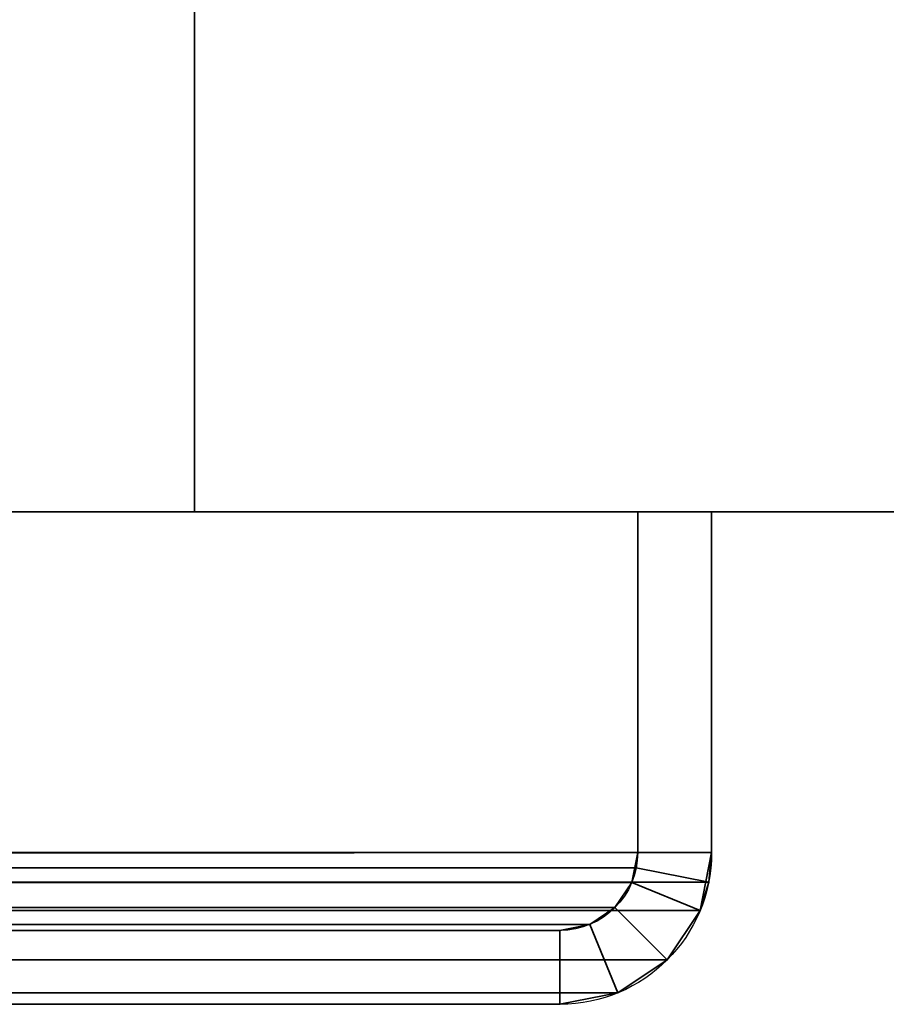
# Model space of a CAD drawing. Header units: millimetres. Extents: x -493 to 6693, y -115 to 135.
# Tile 652 of 656: x 1889 to 1907, y -25 to -5. Entities that reach past the tile are written whole.
import ezdxf

# ---------------------------------------------------------------- set-up
doc = ezdxf.new("R2010")
doc.units = ezdxf.units.MM
doc.layers.add('151', color=7, linetype='Continuous', true_color=0xffffff)

# ---------------------------------------------------------------- blocks, each defined once
blk = doc.blocks.new('UG_SURFACE_002')
at = {"layer": '151', "color": 252, "linetype": 'Continuous', "lineweight": 35}
for points in [[(2042.5, -15, 2200.25), (2042.5, 125, 2200.25), (957.5, 125, 2200.25), (957.5, -15, 2200.25)], [(1107.5, -15, 2050.25), (1107.5, 125, 2050.25), (1892.5, 125, 2050.25), (1892.5, -15, 2050.25)], [(1892.5, -15, -7.75), (1892.5, 125, -7.75), (2042.5, 125, -7.75), (2042.5, -15, -7.75)], [(1892.5, -15, 2050.25), (1892.5, 125, 2050.25), (1892.5, 125, -7.75), (1892.5, -15, -7.75)], [(2042.5, -15, 2200.25), (957.5, -15, 2200.25), (1107.5, -15, 2050.25), (1892.5, -15, 2050.25)], [(1892.5, -15, 2050.25), (1892.5, -15, -7.75), (2042.5, -15, -7.75), (2042.5, -15, 2200.25)]]:
    blk.add_3dface(points, dxfattribs=at)
blk = doc.blocks.new('UG_SURFACE_172')
at = {"layer": '151', "color": 252, "linetype": 'Continuous', "lineweight": 35}
for points in [[(1097, -15, 2060.25), (1903, -15, 2060.25), (1901.5, -15, 2058.75), (1098.5, -15, 2058.75)], [(1097, -15, 2060.25), (1097, -21.92, 2060.25), (1903, -21.92, 2060.25), (1903, -15, 2060.25)], [(1098.5, -15, 2058.75), (1901.5, -15, 2058.75), (1901.5, -21.92, 2058.75), (1098.5, -21.92, 2058.75)], [(1901.5, -21.92, 2058.75), (1901.5, -15, 2058.75), (1903, -15, 2060.25), (1903, -21.92, 2060.25)], [(1903, -21.92, 2060.25), (1097, -21.92, 2060.25), (1097.059, -22.521, 2060.191)], [(1902.941, -22.521, 2060.191), (1903, -21.92, 2060.25), (1097.059, -22.521, 2060.191)], [(1098.53, -22.228, 2058.72), (1098.5, -21.92, 2058.75), (1901.5, -21.92, 2058.75)], [(1098.53, -22.228, 2058.72), (1901.5, -21.92, 2058.75), (1901.47, -22.228, 2058.72)], [(1903, -21.92, 2060.25), (1902.941, -22.521, 2060.191), (1901.47, -22.228, 2058.72), (1901.5, -21.92, 2058.75)], [(1901.47, -22.228, 2058.72), (1901.38, -22.525, 2058.63), (1098.62, -22.525, 2058.63), (1098.53, -22.228, 2058.72)], [(1902.941, -22.521, 2060.191), (1902.766, -23.099, 2060.015), (1901.38, -22.525, 2058.63), (1901.47, -22.228, 2058.72)], [(1097.059, -22.521, 2060.191), (1097.234, -23.099, 2060.015), (1902.766, -23.099, 2060.015), (1902.941, -22.521, 2060.191)], [(1901.037, -23.037, 2058.287), (1098.963, -23.037, 2058.287), (1098.62, -22.525, 2058.63), (1901.38, -22.525, 2058.63)], [(1902.766, -23.099, 2060.015), (1902.098, -24.098, 2059.348), (1901.037, -23.037, 2058.287), (1901.38, -22.525, 2058.63)], [(1902.766, -23.099, 2060.015), (1097.234, -23.099, 2060.015), (1097.902, -24.098, 2059.348), (1902.098, -24.098, 2059.348)], [(1900.525, -23.38, 2057.775), (1099.475, -23.38, 2057.775), (1098.963, -23.037, 2058.287), (1901.037, -23.037, 2058.287)], [(1900.525, -23.38, 2057.775), (1901.037, -23.037, 2058.287), (1902.098, -24.098, 2059.348), (1901.099, -24.766, 2058.349)], [(1899.92, -23.5, 2057.17), (1100.08, -23.5, 2057.17), (1099.475, -23.38, 2057.775), (1900.525, -23.38, 2057.775)], [(1899.92, -23.5, 2057.17), (1900.525, -23.38, 2057.775), (1901.099, -24.766, 2058.349), (1899.92, -25, 2057.17)], [(1100.08, -23.5, 2057.17), (1899.92, -23.5, 2057.17), (1866.08, -23.5, 2023.33), (1133.92, -23.5, 2023.33)], [(1899.92, -25, 2057.17), (1866.08, -25, 2023.33), (1866.08, -23.5, 2023.33), (1899.92, -23.5, 2057.17)], [(1902.098, -24.098, 2059.348), (1097.902, -24.098, 2059.348), (1098.901, -24.766, 2058.349), (1901.099, -24.766, 2058.349)], [(1901.099, -24.766, 2058.349), (1098.901, -24.766, 2058.349), (1100.08, -25, 2057.17), (1899.92, -25, 2057.17)], [(1100.08, -25, 2057.17), (1133.92, -25, 2023.33), (1866.08, -25, 2023.33), (1899.92, -25, 2057.17)]]:
    blk.add_3dface(points, dxfattribs=at)
blk = doc.blocks.new('UG_SURFACE_173')
at = {"layer": '151', "color": 252, "linetype": 'Continuous', "lineweight": 35}
for points in [[(1903, -15, 2060.25), (1903, -15, -7.75), (1901.5, -15, -7.75), (1901.5, -15, 2058.75)], [(1901.5, -15, 2058.75), (1901.5, -15, -7.75), (1901.5, -21.92, -7.75), (1901.5, -21.92, 2058.75)], [(1901.5, -21.92, -7.75), (1901.5, -15, -7.75), (1903, -15, -7.75), (1903, -21.92, -7.75)], [(1903, -21.92, 2060.25), (1903, -15, 2060.25), (1901.5, -15, 2058.75), (1901.5, -21.92, 2058.75)], [(1903, -15, 2060.25), (1903, -21.92, 2060.25), (1903, -21.92, -7.75), (1903, -15, -7.75)], [(1901.5, -21.92, -7.75), (1901.38, -22.525, -7.75), (1901.38, -22.525, 2058.63)], [(1901.38, -22.525, 2058.63), (1901.47, -22.228, 2058.72), (1901.5, -21.92, -7.75)], [(1903, -21.92, -7.75), (1902.766, -23.099, -7.75), (1901.38, -22.525, -7.75), (1901.5, -21.92, -7.75)], [(1901.47, -22.228, 2058.72), (1901.5, -21.92, 2058.75), (1901.5, -21.92, -7.75)], [(1901.5, -21.92, 2058.75), (1901.47, -22.228, 2058.72), (1902.941, -22.521, 2060.191), (1903, -21.92, 2060.25)], [(1903, -21.92, -7.75), (1902.941, -22.521, 2060.191), (1902.766, -23.099, 2060.015)], [(1902.766, -23.099, 2060.015), (1902.766, -23.099, -7.75), (1903, -21.92, -7.75)], [(1903, -21.92, -7.75), (1903, -21.92, 2060.25), (1902.941, -22.521, 2060.191)], [(1901.47, -22.228, 2058.72), (1901.38, -22.525, 2058.63), (1902.766, -23.099, 2060.015), (1902.941, -22.521, 2060.191)], [(1901.38, -22.525, 2058.63), (1901.38, -22.525, -7.75), (1901.037, -23.037, -7.75), (1901.037, -23.037, 2058.287)], [(1901.037, -23.037, -7.75), (1901.38, -22.525, -7.75), (1902.766, -23.099, -7.75), (1902.098, -24.098, -7.75)], [(1901.38, -22.525, 2058.63), (1901.037, -23.037, 2058.287), (1902.098, -24.098, 2059.348), (1902.766, -23.099, 2060.015)], [(1901.037, -23.037, 2058.287), (1901.037, -23.037, -7.75), (1900.525, -23.38, -7.75), (1900.525, -23.38, 2057.775)], [(1902.098, -24.098, -7.75), (1901.099, -24.766, -7.75), (1900.525, -23.38, -7.75), (1901.037, -23.037, -7.75)], [(1901.099, -24.766, 2058.349), (1902.098, -24.098, 2059.348), (1901.037, -23.037, 2058.287), (1900.525, -23.38, 2057.775)], [(1902.098, -24.098, 2059.348), (1902.098, -24.098, -7.75), (1902.766, -23.099, -7.75), (1902.766, -23.099, 2060.015)], [(1900.525, -23.38, 2057.775), (1900.525, -23.38, -7.75), (1899.92, -23.5, -7.75), (1899.92, -23.5, 2057.17)], [(1899.92, -23.5, -7.75), (1900.525, -23.38, -7.75), (1901.099, -24.766, -7.75), (1899.92, -25, -7.75)], [(1899.92, -25, 2057.17), (1901.099, -24.766, 2058.349), (1900.525, -23.38, 2057.775), (1899.92, -23.5, 2057.17)], [(1899.92, -23.5, 2057.17), (1899.92, -23.5, -7.75), (1866.08, -23.5, -7.75), (1866.08, -23.5, 2023.33)], [(1899.92, -25, -7.75), (1866.08, -25, -7.75), (1866.08, -23.5, -7.75), (1899.92, -23.5, -7.75)], [(1899.92, -23.5, 2057.17), (1866.08, -23.5, 2023.33), (1866.08, -25, 2023.33), (1899.92, -25, 2057.17)], [(1901.099, -24.766, 2058.349), (1901.099, -24.766, -7.75), (1902.098, -24.098, -7.75), (1902.098, -24.098, 2059.348)], [(1899.92, -25, 2057.17), (1899.92, -25, -7.75), (1901.099, -24.766, -7.75), (1901.099, -24.766, 2058.349)], [(1899.92, -25, 2057.17), (1866.08, -25, 2023.33), (1866.08, -25, -7.75), (1899.92, -25, -7.75)]]:
    blk.add_3dface(points, dxfattribs=at)

msp = doc.modelspace()

# ---------------------------------------------------------------- linework, layer by layer
at = {"layer": '151', "color": 253, "linetype": 'Continuous', "lineweight": -3}
for p, q in [((1892.5, -15, 2050.25), (1892.5, 125, 2050.25)), ((1892.5, 125, -7.75), (1892.5, -15, -7.75)), ((957.5, -15, 2200.25), (2042.5, -15, 2200.25)), ((1903, -15, 2060.25), (1097, -15, 2060.25)), ((1901.5, -15, 2058.75), (1098.5, -15, 2058.75)), ((1892.5, -15, 2050.25), (1107.5, -15, 2050.25)), ((1892.5, -15, -7.75), (1892.5, -15, 2050.25)), ((1892.5, -15, -7.75), (2042.5, -15, -7.75)), ((1892.5, -15, -7.75), (1892.5, -15, 2050.25)), ((1901.5, -15, -7.75), (1901.5, -15, 2058.75)), ((1903, -15, 2060.25), (1901.5, -15, 2058.75)), ((1901.5, -15, -7.75), (1903, -15, -7.75)), ((1903, -15, 2060.25), (1901.5, -15, 2058.75)), ((1901.5, -15, -7.75), (1901.5, -21.92, -7.75)), ((1901.5, -15, 2058.75), (1901.5, -21.92, 2058.75)), ((1901.5, -15, 2058.75), (1901.5, -21.92, 2058.75)), ((1903, -15, -7.75), (1903, -21.92, -7.75)), ((1903, -15, 2060.25), (1903, -21.92, 2060.25)), ((1903, -15, -7.75), (1903, -15, 2060.25)), ((1903, -15, 2060.25), (1903, -21.92, 2060.25)), ((1903, -21.92, 2060.25), (1097, -21.92, 2060.25)), ((1901.5, -21.92, 2058.75), (1098.5, -21.92, 2058.75)), ((1901.5, -21.92, -7.75), (1901.5, -21.92, 2058.75)), ((1903, -21.92, -7.75), (1903, -21.92, 2060.25)), ((1899.92, -23.5, 2057.17), (1100.08, -23.5, 2057.17)), ((1899.92, -23.5, 2057.17), (1866.08, -23.5, 2023.33)), ((1899.92, -23.5, -7.75), (1866.08, -23.5, -7.75)), ((1899.92, -23.5, 2057.17), (1866.08, -23.5, 2023.33)), ((1899.92, -23.5, -7.75), (1899.92, -23.5, 2057.17)), ((1899.92, -25, 2057.17), (1100.08, -25, 2057.17)), ((1899.92, -25, 2057.17), (1866.08, -25, 2023.33)), ((1899.92, -25, 2057.17), (1866.08, -25, 2023.33)), ((1899.92, -25, -7.75), (1866.08, -25, -7.75)), ((1899.92, -25, -7.75), (1899.92, -25, 2057.17))]:
    msp.add_line(p, q, dxfattribs=at)
at = {"layer": '151', "color": 253, "linetype": 'Continuous', "lineweight": -3, "extrusion": (0, 0, -1)}
for radius in [1.58, 3.08]:
    msp.add_arc((-1899.92, -21.92, 7.75), radius, 180, 270, dxfattribs=at)
at = {"layer": '151', "color": 253, "linetype": 'Continuous', "lineweight": -3, "extrusion": (0.707107, 6.12323e-17, -0.707107)}
for major_axis, start_param, end_param in [((3.08, 0, 3.08), 0, 1.570796), ((-3.08, 0, -3.08), 3.141593, 4.712389), ((1.58, 0, 1.58), 0, 1.570796), ((-1.58, 0, -1.58), 3.141593, 4.712389)]:
    msp.add_ellipse((1899.92, -21.92, 2057.17), major_axis=major_axis, ratio=0.707107, start_param=start_param, end_param=end_param, dxfattribs=at)

# ---------------------------------------------------------------- block references
at = {"layer": '151', "color": 253, "linetype": 'Continuous', "lineweight": -3}
for name in ['UG_SURFACE_172', 'UG_SURFACE_173', 'UG_SURFACE_002']:
    msp.add_blockref(name, (0, 0), dxfattribs=at)

doc.saveas('drawing.dxf')
